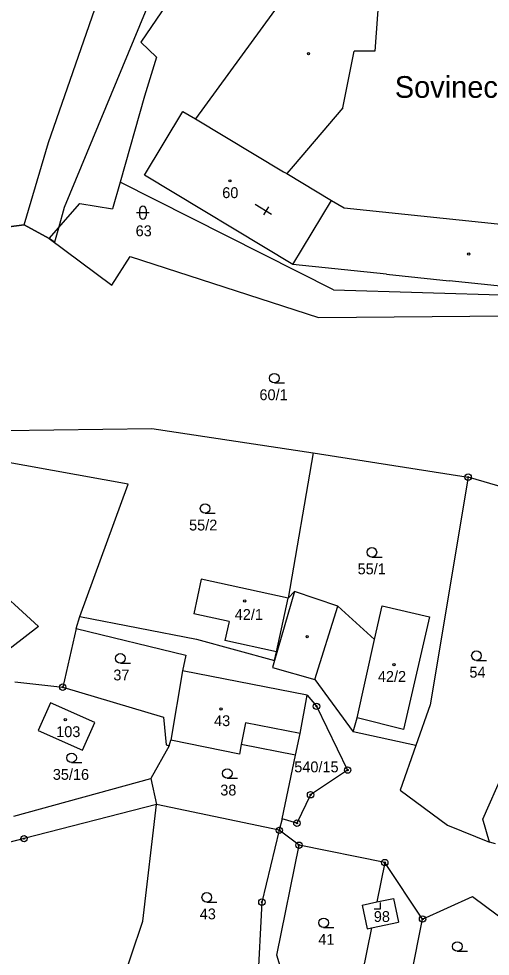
# Model space of a CAD drawing. Extents: x -547623 to -538651, y -1096714 to -1086522.
# Drawn here: x -544911.1 to -544837.1, y -1094605.9 to -1094458.9 of the extents above; entities that cross this region are included whole.
import ezdxf

# ---------------------------------------------------------------- set-up
doc = ezdxf.new("R2010")
doc.units = 0
for name, color, linetype in [('Vrstva 1', 7, 'Continuous'), ('Vrstva 25', 7, 'Continuous'), ('Vrstva 33', 7, 'Continuous'), ('Vrstva 52', 7, 'Continuous'), ('Vrstva 62', 7, 'Continuous'), ('Vrstva 83', 7, 'Continuous'), ('Vrstva 86', 7, 'Continuous'), ('Vrstva 90', 7, 'Continuous'), ('Vrstva 92', 7, 'Continuous')]:
    doc.layers.add(name, color=color, linetype=linetype)

msp = doc.modelspace()

# ---------------------------------------------------------------- linework, layer by layer
at = {"layer": 'Vrstva 1'}
for points in [[(-544884.81, -1094452.03), (-544891.94, -1094462.57)], [(-544906.43, -1094478.33), (-544898.74, -1094456.22)], [(-544891.94, -1094462.57), (-544889.49, -1094464.93)], [(-544889.49, -1094464.93), (-544891.36, -1094471.04)], [(-544891.36, -1094471.04), (-544895.2, -1094484.54)], [(-544910.26, -1094491.22), (-544906.43, -1094478.33)], [(-544895.2, -1094484.54), (-544896.39, -1094488.71)], [(-544861.74, -1094501.38), (-544895.2, -1094484.54)], [(-544906.32, -1094493.35), (-544901.54, -1094487.86)], [(-544901.54, -1094487.86), (-544896.39, -1094488.71)], [(-544915.1, -1094491.86), (-544910.26, -1094491.22)], [(-544910.26, -1094491.22), (-544906.32, -1094493.35)], [(-544906.32, -1094493.35), (-544896.49, -1094500.66)], [(-544896.49, -1094500.66), (-544893.62, -1094496.16)], [(-544893.62, -1094496.16), (-544864.07, -1094505.73)], [(-544861.74, -1094501.38), (-544833.8, -1094502.25)], [(-544864.07, -1094505.73), (-544834.37, -1094505.46)], [(-544913.3, -1094523.43), (-544890.23, -1094523.16)], [(-544890.23, -1094523.16), (-544864.91, -1094526.96)], [(-544864.91, -1094526.96), (-544868.82, -1094549.72)], [(-544864.91, -1094526.96), (-544840.6, -1094530.77)], [(-544893.92, -1094531.88), (-544913.93, -1094528.27)], [(-544840.6, -1094530.77), (-544846.54, -1094566.48)], [(-544824.14, -1094535.58), (-544840.6, -1094530.77)], [(-544901.52, -1094552.62), (-544893.92, -1094531.88)], [(-544916.15, -1094546.76), (-544908.03, -1094554.19)], [(-544882.49, -1094546.76), (-544883.64, -1094552.2)], [(-544868.82, -1094549.72), (-544882.49, -1094546.76)], [(-544868.82, -1094549.72), (-544867.83, -1094548.68)], [(-544861.06, -1094550.97), (-544867.83, -1094548.68)], [(-544870.69, -1094558.13), (-544868.82, -1094549.72)], [(-544861.06, -1094550.97), (-544855.28, -1094556.24)], [(-544855.28, -1094556.24), (-544854.1, -1094550.94)], [(-544854.1, -1094550.94), (-544846.65, -1094552.64)], [(-544878.11, -1094553.4), (-544883.64, -1094552.2)], [(-544902.07, -1094554.49), (-544901.52, -1094552.62)], [(-544901.52, -1094552.62), (-544883.2, -1094556.16)], [(-544878.11, -1094553.4), (-544878.75, -1094556.39)], [(-544846.65, -1094552.64), (-544850.75, -1094570.35)], [(-544908.03, -1094554.19), (-544914.32, -1094559.05)], [(-544902.07, -1094554.49), (-544904.21, -1094563.69)], [(-544902.07, -1094554.49), (-544884.89, -1094558.67)], [(-544883.2, -1094556.16), (-544871, -1094559.53)], [(-544870.69, -1094558.13), (-544878.75, -1094556.39)], [(-544871, -1094559.53), (-544870.69, -1094558.13)], [(-544884.89, -1094558.67), (-544885.39, -1094561.14)], [(-544871, -1094559.53), (-544871.31, -1094560.6)], [(-544885.39, -1094561.14), (-544887.26, -1094571.98)], [(-544865.85, -1094564.92), (-544885.39, -1094561.14)], [(-544871.31, -1094560.6), (-544864.63, -1094562.47)], [(-544864.63, -1094562.47), (-544858.62, -1094570.69)], [(-544911.71, -1094562.87), (-544904.21, -1094563.69)], [(-544904.21, -1094563.69), (-544888.4, -1094568.4)], [(-544866.95, -1094570.94), (-544865.85, -1094564.92)], [(-544865.85, -1094564.92), (-544864.39, -1094566.69)], [(-544906.12, -1094566.16), (-544908.05, -1094570.5)], [(-544899.17, -1094569.25), (-544906.12, -1094566.16)], [(-544864.39, -1094566.69), (-544859.51, -1094576.69)], [(-544846.54, -1094566.48), (-544848.79, -1094572.86)], [(-544888.4, -1094568.4), (-544887.98, -1094572.71)], [(-544858.62, -1094570.69), (-544858.02, -1094568.51)], [(-544850.75, -1094570.35), (-544858.02, -1094568.51)], [(-544901.1, -1094573.59), (-544899.17, -1094569.25)], [(-544908.05, -1094570.5), (-544901.1, -1094573.59)], [(-544867.67, -1094574.35), (-544866.95, -1094570.94)], [(-544848.79, -1094572.86), (-544858.62, -1094570.69)], [(-544887.49, -1094572.87), (-544890.4, -1094578.03)], [(-544887.98, -1094572.71), (-544887.49, -1094572.87)], [(-544887.49, -1094572.87), (-544887.26, -1094571.98)], [(-544876.48, -1094574.17), (-544887.26, -1094571.98)], [(-544876.2, -1094572.7), (-544876.48, -1094574.17)], [(-544867.67, -1094574.35), (-544876.2, -1094572.7)], [(-544848.79, -1094572.86), (-544851.24, -1094579.82)], [(-544869.77, -1094584.35), (-544867.67, -1094574.35)], [(-544859.51, -1094576.69), (-544865.32, -1094580.56)], [(-544838.29, -1094584.37), (-544835.11, -1094577.19)], [(-544911.88, -1094583.9), (-544890.4, -1094578.03)], [(-544890.4, -1094578.03), (-544889.5, -1094582.08)], [(-544851.24, -1094579.82), (-544843.82, -1094585.34)], [(-544865.32, -1094580.56), (-544867.46, -1094585.01)], [(-544889.5, -1094582.08), (-544910.27, -1094587.44)], [(-544891.62, -1094600.35), (-544889.5, -1094582.08)], [(-544870.23, -1094586.13), (-544889.5, -1094582.08)], [(-544869.77, -1094584.35), (-544870.23, -1094586.13)], [(-544867.46, -1094585.01), (-544869.77, -1094584.35)], [(-544837.27, -1094587.97), (-544838.29, -1094584.37)], [(-544870.23, -1094586.13), (-544872.96, -1094597.39)], [(-544867.13, -1094588.47), (-544870.23, -1094586.13)], [(-544843.82, -1094585.34), (-544837.27, -1094587.97)], [(-544910.27, -1094587.44), (-544934.44, -1094593.67)], [(-544870.6, -1094605.69), (-544867.13, -1094588.47)], [(-544853.68, -1094591.19), (-544867.13, -1094588.47)], [(-544836.3, -1094588.26), (-544837.27, -1094587.97)], [(-544853.68, -1094591.19), (-544854.94, -1094597.37)], [(-544847.75, -1094600.04), (-544853.68, -1094591.19)], [(-544847.75, -1094600.04), (-544839.91, -1094596.51)], [(-544839.91, -1094596.51), (-544830.34, -1094603.61)], [(-544872.96, -1094597.39), (-544873.67, -1094610.48)], [(-544857.22, -1094597.85), (-544854.94, -1094597.37)], [(-544857.22, -1094597.85), (-544856.43, -1094601.58)], [(-544854.94, -1094597.37), (-544852.33, -1094596.81)], [(-544852.33, -1094596.81), (-544851.54, -1094600.54)], [(-544895.29, -1094611.22), (-544891.62, -1094600.35)], [(-544855.78, -1094601.44), (-544851.54, -1094600.54)], [(-544849.55, -1094608.99), (-544847.75, -1094600.04)], [(-544855.78, -1094601.44), (-544857.25, -1094608.63)], [(-544856.43, -1094601.58), (-544855.78, -1094601.44)], [(-544866.97, -1094617.72), (-544870.6, -1094605.69)]]:
    msp.add_lwpolyline(points, dxfattribs=at)
at = {"layer": 'Vrstva 25'}
for p, q in [((-544892.12, -1094489.8), (-544892.12, -1094488.8)), ((-544891.12, -1094488.8), (-544891.12, -1094489.8)), ((-544874.01, -1094487.99), (-544871.44, -1094489.53)), ((-544871.91, -1094488.37), (-544872.68, -1094489.66)), ((-544892.62, -1094489.3), (-544890.62, -1094489.3)), ((-544871, -1094516), (-544869.4, -1094516)), ((-544881.87, -1094536.43), (-544880.27, -1094536.43)), ((-544855.7, -1094543.3), (-544854.1, -1094543.3)), ((-544839.3, -1094559.5), (-544837.7, -1094559.5)), ((-544895.16, -1094559.93), (-544893.56, -1094559.93)), ((-544902.81, -1094575.52), (-544901.21, -1094575.52)), ((-544878.39, -1094577.97), (-544876.79, -1094577.97)), ((-544881.61, -1094597.39), (-544880.01, -1094597.39)), ((-544863.27, -1094601.38), (-544861.67, -1094601.38)), ((-544842.3, -1094605.1), (-544840.7, -1094605.1))]:
    msp.add_line(p, q, dxfattribs=at)
msp.add_lwpolyline([(-544855.33, -1094598.45), (-544854.33, -1094598.45), (-544854.33, -1094597.45)], dxfattribs=at)
for centre, radius in [((-544865.65, -1094464.38), 0.175), ((-544877.98, -1094484.32), 0.175), ((-544840.51, -1094495.79), 0.175), ((-544871, -1094515.25), 0.75), ((-544881.87, -1094535.68), 0.75), ((-544855.7, -1094542.55), 0.75), ((-544875.66, -1094550.18), 0.175), ((-544865.86, -1094555.78), 0.175), ((-544839.3, -1094558.75), 0.75), ((-544895.16, -1094559.18), 0.75), ((-544852.25, -1094560.16), 0.175), ((-544879.36, -1094567.1), 0.175), ((-544903.8, -1094568.78), 0.175), ((-544902.81, -1094574.77), 0.75), ((-544878.39, -1094577.22), 0.75), ((-544881.61, -1094596.64), 0.75), ((-544863.27, -1094600.63), 0.75), ((-544842.3, -1094604.35), 0.75)]:
    msp.add_circle(centre, radius, dxfattribs=at)
for centre, start, end in [((-544891.62, -1094488.8), 0, 180), ((-544891.62, -1094489.8), 180, 0)]:
    msp.add_arc(centre, 0.5, start, end, dxfattribs=at)
at = {"layer": 'Vrstva 33'}
for points in [[(-544859.02, -1094441.13), (-544883.39, -1094474.61)], [(-544854.4, -1094452.45), (-544855.22, -1094463.98)], [(-544860.28, -1094472.85), (-544858.49, -1094463.97)], [(-544855.22, -1094463.98), (-544858.49, -1094463.97)], [(-544860.28, -1094472.85), (-544868.04, -1094482)], [(-544891.37, -1094483.41), (-544885.35, -1094473.43)], [(-544885.35, -1094473.43), (-544883.39, -1094474.61)], [(-544883.39, -1094474.61), (-544869.57, -1094482.88)], [(-544869.57, -1094482.88), (-544869.05, -1094483.19)], [(-544868.04, -1094482), (-544869.05, -1094483.19)], [(-544869.05, -1094483.19), (-544862.03, -1094487.39)], [(-544868.09, -1094497.45), (-544891.37, -1094483.41)], [(-544868.09, -1094497.45), (-544862.03, -1094487.39)], [(-544862.03, -1094487.39), (-544860.07, -1094488.56)], [(-544860.07, -1094488.56), (-544832.47, -1094491.4)], [(-544853.4, -1094498.96), (-544868.09, -1094497.45)], [(-544853.4, -1094498.96), (-544843.59, -1094499.98)], [(-544827.02, -1094501.7), (-544843.59, -1094499.98)], [(-544867.83, -1094548.68), (-544871, -1094559.53)], [(-544864.63, -1094562.47), (-544861.06, -1094550.97)], [(-544858.02, -1094568.51), (-544855.28, -1094556.24)], [(-544875.54, -1094569.29), (-544876.2, -1094572.7)], [(-544866.95, -1094570.94), (-544875.54, -1094569.29)]]:
    msp.add_lwpolyline(points, dxfattribs=at)
at = {"layer": 'Vrstva 52'}
msp.add_lwpolyline([(-544868.5, -1094403), (-544904, -1094488.5), (-544904.89, -1094491.71), (-544905.51, -1094493.95), (-544906.32, -1094493.35), (-544910.26, -1094491.22), (-544915.1, -1094491.86), (-544918.36, -1094500.06), (-544919.6, -1094529.8), (-544914.23, -1094528.35), (-544915.39, -1094547.46), (-544916.15, -1094546.76), (-544930.95, -1094553.11), (-544925.41, -1094559.81), (-544933.16, -1094561.72), (-544938.88, -1094561.84), (-544947.27, -1094564.75), (-544949.08, -1094564.94), (-544970.95, -1094543.75), (-544973.56, -1094540.35), (-544972.12, -1094539.99), (-544986.03, -1094523.36), (-545004.33, -1094504.2)], dxfattribs=at)
at = {"layer": 'Vrstva 83'}
for centre, radius in [((-544840.6, -1094530.77), 0.5), ((-544840.6, -1094530.77), 0.1), ((-544904.21, -1094563.69), 0.5), ((-544904.21, -1094563.69), 0.1), ((-544864.39, -1094566.69), 0.5), ((-544864.39, -1094566.69), 0.1), ((-544859.51, -1094576.69), 0.5), ((-544859.51, -1094576.69), 0.1), ((-544865.32, -1094580.56), 0.5), ((-544865.32, -1094580.56), 0.1), ((-544867.46, -1094585.01), 0.5), ((-544870.23, -1094586.13), 0.5), ((-544870.23, -1094586.13), 0.1), ((-544867.46, -1094585.01), 0.1), ((-544910.27, -1094587.44), 0.5), ((-544910.27, -1094587.44), 0.1), ((-544867.13, -1094588.47), 0.5), ((-544867.13, -1094588.47), 0.1), ((-544853.68, -1094591.19), 0.5), ((-544853.68, -1094591.19), 0.1), ((-544872.96, -1094597.39), 0.5), ((-544872.96, -1094597.39), 0.1), ((-544847.75, -1094600.04), 0.5), ((-544847.75, -1094600.04), 0.1)]:
    msp.add_circle(centre, radius, dxfattribs=at)
at = {"layer": 'Vrstva 90'}
for points in [[(-544891.37, -1094483.41), (-544885.35, -1094473.43)], [(-544885.35, -1094473.43), (-544883.39, -1094474.61)], [(-544883.39, -1094474.61), (-544869.57, -1094482.88)], [(-544869.57, -1094482.88), (-544869.05, -1094483.19)], [(-544869.05, -1094483.19), (-544862.03, -1094487.39)], [(-544868.09, -1094497.45), (-544891.37, -1094483.41)], [(-544868.09, -1094497.45), (-544862.03, -1094487.39)], [(-544882.49, -1094546.76), (-544883.64, -1094552.2)], [(-544868.82, -1094549.72), (-544882.49, -1094546.76)], [(-544870.69, -1094558.13), (-544868.82, -1094549.72)], [(-544855.28, -1094556.24), (-544854.1, -1094550.94)], [(-544854.1, -1094550.94), (-544846.65, -1094552.64)], [(-544878.11, -1094553.4), (-544883.64, -1094552.2)], [(-544878.11, -1094553.4), (-544878.75, -1094556.39)], [(-544846.65, -1094552.64), (-544850.75, -1094570.35)], [(-544870.69, -1094558.13), (-544878.75, -1094556.39)], [(-544858.02, -1094568.51), (-544855.28, -1094556.24)], [(-544885.39, -1094561.14), (-544887.26, -1094571.98)], [(-544865.85, -1094564.92), (-544885.39, -1094561.14)], [(-544866.95, -1094570.94), (-544865.85, -1094564.92)], [(-544906.12, -1094566.16), (-544908.05, -1094570.5)], [(-544899.17, -1094569.25), (-544906.12, -1094566.16)], [(-544850.75, -1094570.35), (-544858.02, -1094568.51)], [(-544901.1, -1094573.59), (-544899.17, -1094569.25)], [(-544875.54, -1094569.29), (-544876.2, -1094572.7)], [(-544866.95, -1094570.94), (-544875.54, -1094569.29)], [(-544908.05, -1094570.5), (-544901.1, -1094573.59)], [(-544876.48, -1094574.17), (-544887.26, -1094571.98)], [(-544876.2, -1094572.7), (-544876.48, -1094574.17)]]:
    msp.add_lwpolyline(points, dxfattribs=at)

# ---------------------------------------------------------------- texts
at = {"layer": 'Vrstva 62'}
msp.add_text('Sovinec', height=3.4, dxfattribs=at).set_placement((-544852.11, -1094471.3))
at = {"layer": 'Vrstva 86'}
for s, p in [('63', (-544892.76, -1094493)), ('60/1', (-544873.34, -1094518.7)), ('55/2', (-544884.38, -1094539.13)), ('55/1', (-544857.94, -1094546)), ('37', (-544896.26, -1094562.63)), ('54', (-544840.4, -1094562.2)), ('540/15', (-544867.88, -1094577.04)), ('35/16', (-544905.76, -1094578.22)), ('38', (-544879.49, -1094580.67)), ('43', (-544882.71, -1094600.09)), ('41', (-544864.1, -1094604.08))]:
    msp.add_text(s, height=1.7, dxfattribs=at).set_placement(p)
at = {"layer": 'Vrstva 92'}
for s, p in [('60', (-544879.18, -1094487.02)), ('42/1', (-544877.22, -1094553.15)), ('42/2', (-544854.76, -1094562.86)), ('43', (-544880.46, -1094569.8)), ('103', (-544905.23, -1094571.52)), ('98', (-544855.4, -1094600.5))]:
    msp.add_text(s, height=1.7, dxfattribs=at).set_placement(p)

doc.saveas('drawing.dxf')
